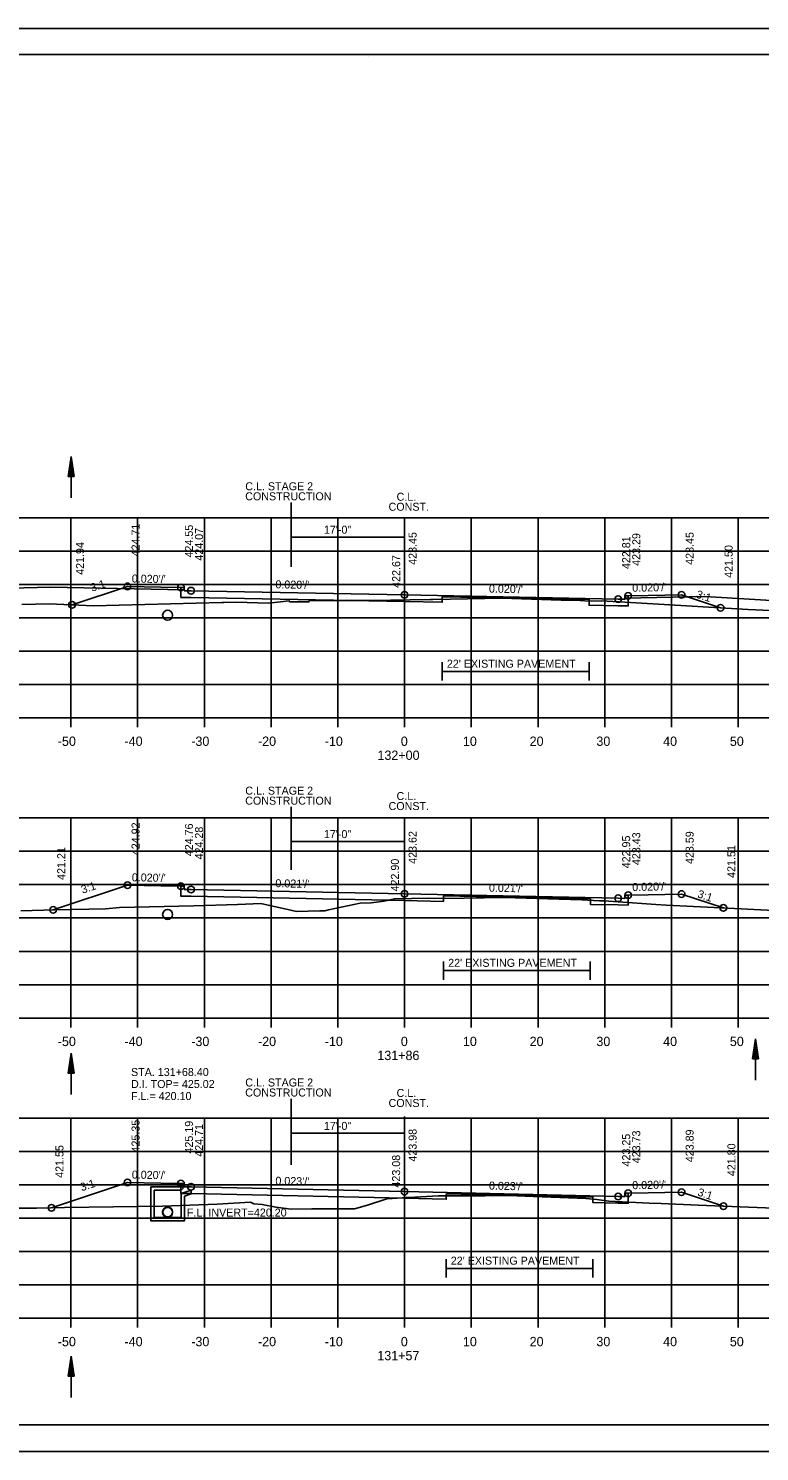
# Model space of a CAD drawing. Extents: x 1538688 to 1540766, y 656250 to 671912.
# Drawn here: x 1538801.8 to 1538911.4, y 660818 to 661031.3 of the extents above; entities that cross this region are included whole.
import ezdxf

# ---------------------------------------------------------------- set-up
doc = ezdxf.new("R2010")
doc.units = 0
for name, color, linetype in [('15', 7, 'Continuous'), ('16', 7, 'Continuous'), ('18', 7, 'Continuous'), ('20', 7, 'Continuous'), ('22', 7, 'Continuous'), ('26', 7, 'Continuous'), ('39', 7, 'Continuous'), ('40', 7, 'Continuous'), ('41', 7, 'Continuous'), ('42', 7, 'Continuous'), ('7', 7, 'Continuous'), ('Borings', 7, 'Continuous'), ('Default', 7, 'Continuous'), ('Horizontal Alignment', 7, 'Continuous'), ('RipRap', 7, 'Continuous'), ('Wall Heights', 7, 'Continuous')]:
    doc.layers.add(name, color=color, linetype=linetype)

msp = doc.modelspace()

# ---------------------------------------------------------------- linework, layer by layer
at = {"layer": '15'}
for p, q in [((1538807.75, 660964.17), (1538808.2, 660967.17)), ((1538808.65, 660964.17), (1538808.2, 660967.17)), ((1538807.82, 660964.17), (1538808.2, 660966.66)), ((1538807.9, 660964.17), (1538808.2, 660966.15)), ((1538807.97, 660964.17), (1538808.2, 660965.65)), ((1538808.05, 660964.17), (1538808.2, 660965.14)), ((1538808.57, 660964.17), (1538808.2, 660966.66)), ((1538808.5, 660964.17), (1538808.2, 660966.15)), ((1538808.42, 660964.17), (1538808.2, 660965.65)), ((1538808.34, 660964.17), (1538808.2, 660965.14)), ((1538807.75, 660964.17), (1538808.65, 660964.17)), ((1538808.13, 660964.17), (1538808.2, 660964.64)), ((1538808.27, 660964.17), (1538808.2, 660964.64)), ((1538910.31, 660876.85), (1538910.76, 660879.85)), ((1538911.21, 660876.85), (1538910.76, 660879.85)), ((1538807.75, 660874.73), (1538808.2, 660877.73)), ((1538807.82, 660874.73), (1538808.2, 660877.23)), ((1538808.65, 660874.73), (1538808.2, 660877.73)), ((1538808.57, 660874.73), (1538808.2, 660877.23)), ((1538910.38, 660876.85), (1538910.76, 660879.35)), ((1538910.46, 660876.85), (1538910.76, 660878.83)), ((1538910.54, 660876.85), (1538910.76, 660878.33)), ((1538910.61, 660876.85), (1538910.76, 660877.83)), ((1538910.69, 660876.85), (1538910.76, 660877.33)), ((1538911.13, 660876.85), (1538910.76, 660879.35)), ((1538911.06, 660876.85), (1538910.76, 660878.83)), ((1538910.98, 660876.85), (1538910.76, 660878.33)), ((1538910.91, 660876.85), (1538910.76, 660877.83)), ((1538910.83, 660876.85), (1538910.76, 660877.33)), ((1538807.9, 660874.73), (1538808.2, 660876.71)), ((1538807.97, 660874.73), (1538808.2, 660876.21)), ((1538808.05, 660874.73), (1538808.2, 660875.7)), ((1538808.13, 660874.73), (1538808.2, 660875.2)), ((1538808.5, 660874.73), (1538808.2, 660876.71)), ((1538808.42, 660874.73), (1538808.2, 660876.21)), ((1538808.34, 660874.73), (1538808.2, 660875.7)), ((1538808.27, 660874.73), (1538808.2, 660875.2)), ((1538910.31, 660876.85), (1538911.21, 660876.85)), ((1538807.75, 660874.73), (1538808.65, 660874.73)), ((1538807.75, 660829.27), (1538808.2, 660832.27)), ((1538807.82, 660829.27), (1538808.2, 660831.77)), ((1538807.9, 660829.27), (1538808.2, 660831.26)), ((1538807.97, 660829.27), (1538808.2, 660830.76)), ((1538808.65, 660829.27), (1538808.2, 660832.27)), ((1538808.57, 660829.27), (1538808.2, 660831.77)), ((1538808.5, 660829.27), (1538808.2, 660831.26)), ((1538808.42, 660829.27), (1538808.2, 660830.76)), ((1538807.75, 660829.27), (1538808.65, 660829.27)), ((1538808.05, 660829.27), (1538808.2, 660830.25)), ((1538808.13, 660829.27), (1538808.2, 660829.75)), ((1538808.34, 660829.27), (1538808.2, 660830.25)), ((1538808.27, 660829.27), (1538808.2, 660829.75))]:
    msp.add_line(p, q, dxfattribs=at)
at = {"layer": '16'}
for p, q in [((1538795.18, 660947.34), (1538805.18, 660947.6)), ((1538805.18, 660947.6), (1538825.18, 660947.2)), ((1538891.18, 660945.94), (1538903.17, 660946.18)), ((1538913.16, 660945.58), (1538903.17, 660946.18))]:
    msp.add_line(p, q, dxfattribs=at)
at = {"layer": '18'}
for points in [[(1538800.84, 660945), (1538804.93, 660945.06), (1538811.57, 660944.79), (1538830.81, 660945.29), (1538831.07, 660945.3), (1538831.07, 660945.3), (1538831.07, 660945.3), (1538831.09, 660945.3), (1538832.94, 660945.31), (1538837.86, 660945.2), (1538840.91, 660945.55), (1538840.95, 660945.4), (1538843.85, 660945.37), (1538843.9, 660945.56), (1538849.74, 660945.57), (1538853.09, 660945.57), (1538862.02, 660945.71), (1538862.39, 660945.71), (1538865.04, 660945.77), (1538872.76, 660945.92), (1538881.65, 660945.64), (1538884.5, 660945.56), (1538885.86, 660945.49), (1538887.61, 660945.52), (1538891.17, 660945.31), (1538909.66, 660944.24), (1538915.16, 660943.98)], [(1538800.67, 660899.05), (1538805.78, 660899.2), (1538813.43, 660899.37), (1538815.44, 660899.53), (1538826.62, 660899.81), (1538833.13, 660899.99), (1538833.17, 660900), (1538833.2, 660900), (1538836.65, 660900.15), (1538841.33, 660899.09), (1538842, 660898.96), (1538845.5, 660899.03), (1538846.24, 660899.04), (1538846.77, 660899.18), (1538851.53, 660900.19), (1538853.19, 660900.27), (1538855.11, 660900.48), (1538856.67, 660900.86), (1538861.78, 660900.94), (1538862.63, 660900.9), (1538867.11, 660900.95), (1538873.08, 660901.07), (1538879.66, 660900.86), (1538884.74, 660900.69), (1538887.4, 660900.55), (1538888.09, 660900.55), (1538895.81, 660900), (1538897.39, 660899.91), (1538906.61, 660899.45), (1538916.48, 660898.97)], [(1538798.64, 660854.47), (1538803.03, 660854.5), (1538807.22, 660854.56), (1538821.93, 660854.79), (1538830.11, 660855.1), (1538835.08, 660855.38), (1538835.6, 660855.15), (1538836.82, 660855.03), (1538838.88, 660854.65), (1538841.19, 660854.35), (1538844.28, 660854.37), (1538850.69, 660854.4), (1538852.6, 660854.92), (1538855.5, 660855.9), (1538857.89, 660856.04), (1538858.37, 660856.07), (1538858.88, 660856.1), (1538863.2, 660856.32), (1538870.27, 660856.33), (1538873.75, 660856.36), (1538877.51, 660856.23), (1538885.34, 660855.95), (1538886.98, 660855.79), (1538888.79, 660855.51), (1538894.81, 660855.23), (1538896.62, 660855.16), (1538902.17, 660854.94), (1538913.52, 660854.47)]]:
    msp.add_lwpolyline(points, dxfattribs=at)
at = {"layer": '20'}
for points in [[(1538808.35, 660944.92), (1538816.67, 660947.69), (1538821.67, 660947.59), (1538824.67, 660947.53), (1538825.17, 660947.53), (1538825.18, 660947.03), (1538826.18, 660947.05), (1538858.18, 660946.43), (1538890.18, 660945.79), (1538891.18, 660945.77), (1538891.19, 660946.27), (1538891.69, 660946.27), (1538894.69, 660946.33), (1538899.69, 660946.43), (1538905.53, 660944.48)], [(1538805.53, 660899.19), (1538816.67, 660902.9), (1538821.67, 660902.8), (1538824.67, 660902.74), (1538825.17, 660902.74), (1538825.18, 660902.24), (1538826.18, 660902.26), (1538858.18, 660901.6), (1538890.18, 660900.93), (1538891.18, 660900.91), (1538891.19, 660901.41), (1538891.69, 660901.41), (1538894.69, 660901.47), (1538899.69, 660901.57), (1538905.94, 660899.49)], [(1538805.27, 660854.53), (1538816.67, 660858.33), (1538821.67, 660858.23), (1538824.67, 660858.17), (1538825.17, 660858.17), (1538825.18, 660857.67), (1538826.18, 660857.69), (1538858.18, 660856.96), (1538890.18, 660856.23), (1538891.18, 660856.21), (1538891.19, 660856.71), (1538891.69, 660856.71), (1538894.69, 660856.77), (1538899.69, 660856.87), (1538905.95, 660854.78)]]:
    msp.add_lwpolyline(points, dxfattribs=at)
at = {"layer": '22'}
for p, q in [((1538718.18, 660957.98), (1538998.18, 660957.98)), ((1538808.18, 660927.98), (1538808.18, 660957.98)), ((1538818.18, 660927.98), (1538818.18, 660957.98)), ((1538828.18, 660927.98), (1538828.18, 660957.98)), ((1538838.18, 660927.98), (1538838.18, 660957.98)), ((1538848.18, 660927.98), (1538848.18, 660957.98)), ((1538858.18, 660927.98), (1538858.18, 660957.98)), ((1538868.18, 660927.98), (1538868.18, 660957.98)), ((1538878.18, 660927.98), (1538878.18, 660957.98)), ((1538888.18, 660927.98), (1538888.18, 660957.98)), ((1538898.18, 660927.98), (1538898.18, 660957.98)), ((1538908.18, 660927.98), (1538908.18, 660957.98)), ((1538718.18, 660952.98), (1538998.18, 660952.98)), ((1538718.18, 660947.98), (1538998.18, 660947.98)), ((1538718.18, 660942.98), (1538998.18, 660942.98)), ((1538718.18, 660937.98), (1538998.18, 660937.98)), ((1538718.18, 660932.98), (1538998.18, 660932.98)), ((1538718.18, 660927.98), (1538998.18, 660927.98)), ((1538718.18, 660912.98), (1538998.18, 660912.98)), ((1538808.18, 660882.98), (1538808.18, 660912.98)), ((1538818.18, 660882.98), (1538818.18, 660912.98)), ((1538828.18, 660882.98), (1538828.18, 660912.98)), ((1538838.18, 660882.98), (1538838.18, 660912.98)), ((1538848.18, 660882.98), (1538848.18, 660912.98)), ((1538858.18, 660882.98), (1538858.18, 660912.98)), ((1538868.18, 660882.98), (1538868.18, 660912.98)), ((1538878.18, 660882.98), (1538878.18, 660912.98)), ((1538888.18, 660882.98), (1538888.18, 660912.98)), ((1538898.18, 660882.98), (1538898.18, 660912.98)), ((1538908.18, 660882.98), (1538908.18, 660912.98)), ((1538718.18, 660907.98), (1538998.18, 660907.98)), ((1538718.18, 660902.98), (1538998.18, 660902.98)), ((1538718.18, 660897.98), (1538998.18, 660897.98)), ((1538718.18, 660892.98), (1538998.18, 660892.98)), ((1538718.18, 660887.98), (1538998.18, 660887.98)), ((1538718.18, 660882.98), (1538998.18, 660882.98)), ((1538718.18, 660867.98), (1538998.18, 660867.98)), ((1538808.18, 660837.98), (1538808.18, 660867.98)), ((1538818.18, 660837.98), (1538818.18, 660867.98)), ((1538828.18, 660837.98), (1538828.18, 660867.98)), ((1538838.18, 660837.98), (1538838.18, 660867.98)), ((1538848.18, 660837.98), (1538848.18, 660867.98)), ((1538858.18, 660837.98), (1538858.18, 660867.98)), ((1538868.18, 660837.98), (1538868.18, 660867.98)), ((1538878.18, 660837.98), (1538878.18, 660867.98)), ((1538888.18, 660837.98), (1538888.18, 660867.98)), ((1538898.18, 660837.98), (1538898.18, 660867.98)), ((1538908.18, 660837.98), (1538908.18, 660867.98)), ((1538718.18, 660862.98), (1538998.18, 660862.98)), ((1538718.18, 660857.98), (1538998.18, 660857.98)), ((1538718.18, 660852.98), (1538998.18, 660852.98)), ((1538718.18, 660847.98), (1538998.18, 660847.98)), ((1538718.18, 660842.98), (1538998.18, 660842.98)), ((1538718.18, 660837.98), (1538998.18, 660837.98))]:
    msp.add_line(p, q, dxfattribs=at)
at = {"layer": '26'}
for p, q in [((1538687.78, 661031.33), (1539021.11, 661031.33)), ((1538687.78, 660818), (1539021.11, 660818))]:
    msp.add_line(p, q, dxfattribs=at)
msp.add_lwpolyline([(1538687.77, 661031.33), (1539021.11, 661031.33), (1539021.11, 660818), (1538687.77, 660818)], close=True, dxfattribs=at)
for centre in [(1538816.67, 660947.69), (1538824.67, 660947.53), (1538826.18, 660947.05), (1538858.18, 660946.43), (1538890.18, 660945.79), (1538891.69, 660946.27), (1538899.69, 660946.43), (1538808.35, 660944.92), (1538905.53, 660944.48), (1538816.67, 660902.9), (1538824.67, 660902.74), (1538826.18, 660902.26), (1538858.18, 660901.6), (1538890.18, 660900.93), (1538891.69, 660901.41), (1538899.69, 660901.57), (1538805.53, 660899.19), (1538905.94, 660899.49), (1538816.67, 660858.33), (1538824.67, 660858.17), (1538826.18, 660857.69), (1538858.18, 660856.96), (1538890.18, 660856.23), (1538891.69, 660856.71), (1538899.69, 660856.87), (1538805.27, 660854.53), (1538905.95, 660854.78)]:
    msp.add_circle(centre, 0.5, dxfattribs=at)
at = {"layer": '39'}
for p, q in [((1538808.2, 660960.98), (1538808.2, 660967.17)), ((1538910.76, 660873.66), (1538910.76, 660879.85)), ((1538808.2, 660871.54), (1538808.2, 660877.73)), ((1538820.18, 660857.66), (1538824.93, 660857.66)), ((1538820.18, 660856.16), (1538820.18, 660857.66)), ((1538820.68, 660856.16), (1538820.68, 660857.16)), ((1538820.68, 660857.16), (1538824.68, 660857.16)), ((1538825.01, 660857.49), (1538824.68, 660857.16)), ((1538826.18, 660857.18), (1538824.68, 660856.66)), ((1538824.68, 660856.16), (1538824.68, 660856.66)), ((1538825.01, 660857.49), (1538824.93, 660857.66)), ((1538826.18, 660856.65), (1538825.18, 660856.3)), ((1538825.18, 660856.16), (1538825.18, 660856.3)), ((1538808.2, 660826.08), (1538808.2, 660832.27))]:
    msp.add_line(p, q, dxfattribs=at)
for points in [[(1538825.18, 660856.16), (1538825.18, 660852.58), (1538822.68, 660852.58), (1538820.18, 660852.58), (1538820.18, 660856.16)], [(1538824.68, 660856.16), (1538824.68, 660853.08), (1538822.68, 660853.08), (1538820.68, 660853.08), (1538820.68, 660856.16)], [(1538826.18, 660856.65), (1538826.18, 660857.18)]]:
    msp.add_lwpolyline(points, dxfattribs=at)
for centre in [(1538822.68, 660943.37), (1538822.68, 660898.52), (1538822.68, 660853.92), (1538822.68, 660853.83)]:
    msp.add_circle(centre, 0.75, dxfattribs=at)
at = {"layer": '7'}
for p, q in [((1538863.82, 660936.31), (1538863.82, 660933.57)), ((1538885.82, 660934.94), (1538863.82, 660934.94)), ((1538885.82, 660936.31), (1538885.82, 660933.57)), ((1538864.01, 660891.48), (1538864.01, 660888.73)), ((1538886.01, 660890.1), (1538864.01, 660890.1)), ((1538886.01, 660891.48), (1538886.01, 660888.73)), ((1538864.4, 660846.82), (1538864.4, 660844.07)), ((1538886.4, 660845.44), (1538864.4, 660845.44)), ((1538886.4, 660846.82), (1538886.4, 660844.07))]:
    msp.add_line(p, q, dxfattribs=at)
at = {"layer": 'Borings'}
for p, q in [((1538718.18, 660927.98), (1538998.18, 660927.98)), ((1538808.18, 660926.58), (1538808.18, 660927.98)), ((1538818.18, 660926.58), (1538818.18, 660927.98)), ((1538828.18, 660926.58), (1538828.18, 660927.98)), ((1538838.18, 660926.58), (1538838.18, 660927.98)), ((1538848.18, 660926.58), (1538848.18, 660927.98)), ((1538858.18, 660926.58), (1538858.18, 660927.98)), ((1538868.18, 660926.58), (1538868.18, 660927.98)), ((1538878.18, 660926.58), (1538878.18, 660927.98)), ((1538888.18, 660926.58), (1538888.18, 660927.98)), ((1538898.18, 660926.58), (1538898.18, 660927.98)), ((1538908.18, 660926.58), (1538908.18, 660927.98)), ((1538718.18, 660882.98), (1538998.18, 660882.98)), ((1538808.18, 660881.58), (1538808.18, 660882.98)), ((1538818.18, 660881.58), (1538818.18, 660882.98)), ((1538828.18, 660881.58), (1538828.18, 660882.98)), ((1538838.18, 660881.58), (1538838.18, 660882.98)), ((1538848.18, 660881.58), (1538848.18, 660882.98)), ((1538858.18, 660881.58), (1538858.18, 660882.98)), ((1538868.18, 660881.58), (1538868.18, 660882.98)), ((1538878.18, 660881.58), (1538878.18, 660882.98)), ((1538888.18, 660881.58), (1538888.18, 660882.98)), ((1538898.18, 660881.58), (1538898.18, 660882.98)), ((1538908.18, 660881.58), (1538908.18, 660882.98)), ((1538718.18, 660837.98), (1538998.18, 660837.98)), ((1538808.18, 660836.58), (1538808.18, 660837.98)), ((1538818.18, 660836.58), (1538818.18, 660837.98)), ((1538828.18, 660836.58), (1538828.18, 660837.98)), ((1538838.18, 660836.58), (1538838.18, 660837.98)), ((1538848.18, 660836.58), (1538848.18, 660837.98)), ((1538858.18, 660836.58), (1538858.18, 660837.98)), ((1538868.18, 660836.58), (1538868.18, 660837.98)), ((1538878.18, 660836.58), (1538878.18, 660837.98)), ((1538888.18, 660836.58), (1538888.18, 660837.98)), ((1538898.18, 660836.58), (1538898.18, 660837.98)), ((1538908.18, 660836.58), (1538908.18, 660837.98))]:
    msp.add_line(p, q, dxfattribs=at)
at = {"layer": 'Default'}
for p, q in [((1538841.17, 660960.26), (1538841.17, 660950.62)), ((1538858.18, 660957.59), (1538858.18, 660952.59)), ((1538858.18, 660955.09), (1538841.17, 660955.09)), ((1538841.17, 660914.63), (1538841.17, 660905.22)), ((1538858.18, 660911.95), (1538858.18, 660906.95)), ((1538858.18, 660909.45), (1538841.17, 660909.45)), ((1538841.17, 660870.88), (1538841.17, 660861)), ((1538858.18, 660868.2), (1538858.18, 660863.2)), ((1538858.18, 660865.7), (1538841.17, 660865.7))]:
    msp.add_line(p, q, dxfattribs=at)
at = {"layer": 'RipRap'}
for p, q in [((1538700.18, 661027.44), (1539016.36, 661027.44)), ((1538852.7, 661027.18), (1538852.7, 661027.18)), ((1538852.7, 661027.18), (1538852.7, 661027.18)), ((1539016.36, 660821.98), (1538700.18, 660821.98))]:
    msp.add_line(p, q, dxfattribs=at)
at = {"layer": 'Wall Heights'}
for points in [[(1538891.69, 660946.27), (1538891.69, 660944.77), (1538890.18, 660944.79), (1538885.83, 660944.87), (1538885.83, 660945.71), (1538863.83, 660946.15), (1538863.83, 660945.31), (1538858.18, 660945.43), (1538826.18, 660946.05), (1538824.67, 660946.03), (1538824.67, 660947.53)], [(1538891.69, 660901.41), (1538891.69, 660899.91), (1538890.18, 660899.93), (1538886.02, 660900.02), (1538886.02, 660900.85), (1538864.02, 660901.31), (1538864.02, 660900.47), (1538858.18, 660900.6), (1538826.18, 660901.26), (1538824.67, 660901.24), (1538824.67, 660902.74)], [(1538891.69, 660856.71), (1538891.69, 660855.21), (1538890.18, 660855.23), (1538886.41, 660855.32), (1538886.41, 660856.15), (1538864.41, 660856.65), (1538864.41, 660855.82), (1538858.18, 660855.96), (1538826.18, 660856.69), (1538824.67, 660856.67), (1538824.67, 660858.17)]]:
    msp.add_lwpolyline(points, dxfattribs=at)

# ---------------------------------------------------------------- texts
at = {"layer": '40'}
for s, p in [('STA. 131+68.40', (1538817.19, 660874.29)), ('D.I. TOP= 425.02', (1538817.19, 660872.49)), ('F.L.= 420.10', (1538817.19, 660870.69)), ('F.L. INVERT=420.20', (1538825.57, 660853.22))]:
    msp.add_text(s, height=1.2, dxfattribs=at).set_placement(p)
at = {"layer": '41'}
for s, p in [('424.71', (1538818.47, 660952.19)), ('424.55', (1538826.47, 660952.03)), ('424.07', (1538827.98, 660951.55)), ('421.94', (1538810.15, 660949.42)), ('423.45', (1538859.98, 660950.93)), ('422.81', (1538891.98, 660950.29)), ('423.29', (1538893.49, 660950.77)), ('423.45', (1538901.49, 660950.93)), ('422.67', (1538857.52, 660947.47)), ('421.50', (1538907.33, 660948.98)), ('424.92', (1538818.47, 660907.4)), ('424.76', (1538826.47, 660907.24)), ('424.28', (1538827.98, 660906.76)), ('423.62', (1538859.98, 660906.1)), ('422.95', (1538891.98, 660905.43)), ('423.43', (1538893.49, 660905.91)), ('423.59', (1538901.49, 660906.07)), ('421.21', (1538807.33, 660903.69)), ('421.51', (1538907.74, 660903.99)), ('422.90', (1538857.33, 660901.96)), ('425.35', (1538818.47, 660862.83)), ('425.19', (1538826.47, 660862.67)), ('424.71', (1538827.98, 660862.19)), ('423.98', (1538859.98, 660861.46)), ('423.25', (1538891.98, 660860.73)), ('423.73', (1538893.49, 660861.21)), ('423.89', (1538901.49, 660861.37)), ('421.55', (1538807.07, 660859.03)), ('423.08', (1538857.51, 660857.57)), ('421.80', (1538907.75, 660859.28))]:
    msp.add_text(s, height=1.2, rotation=90, dxfattribs=at).set_placement(p)
at = {"layer": '42'}
for s, rotation, p in [('3:1', 18.4349, (1538811.35, 660946.88)), ("0.020'/'", 358.8542, (1538817.3, 660948.28)), ("0.020'/'", 358.8806, (1538838.81, 660947.41)), ("0.020'/'", 358.8542, (1538870.81, 660946.77)), ("0.020'/'", 1.1458, (1538892.3, 660946.88)), ('3:1', 341.5651, (1538901.77, 660946.03)), ('3:1', 18.4349, (1538809.94, 660901.62)), ("0.020'/'", 358.8542, (1538817.3, 660903.49)), ("0.021'/'", 358.811, (1538838.81, 660902.6)), ("0.021'/'", 358.811, (1538870.81, 660901.93)), ("0.020'/'", 1.1458, (1538892.3, 660902.02)), ('3:1', 341.5651, (1538901.97, 660901.1)), ('3:1', 18.4349, (1538809.81, 660857)), ("0.020'/'", 358.8542, (1538817.3, 660858.92)), ("0.023'/'", 358.6941, (1538838.81, 660858)), ("0.023'/'", 358.6941, (1538870.81, 660857.27)), ("0.020'/'", 1.1458, (1538892.3, 660857.32)), ('3:1', 341.5651, (1538901.98, 660856.4))]:
    msp.add_text(s, height=1.2, rotation=rotation, dxfattribs=at).set_placement(p)
at = {"layer": '7'}
for p in [(1538864.52, 660935.5), (1538864.71, 660890.66), (1538865.1, 660846.01)]:
    msp.add_text("22' EXISTING PAVEMENT", height=1.2, dxfattribs=at).set_placement(p)
at = {"layer": 'Default'}
for s, p in [('C.L. STAGE 2', (1538834.31, 660962.1)), ('CONSTRUCTION', (1538834.3, 660960.6)), ('C.L.', (1538856.98, 660960.53)), ('CONST.', (1538855.78, 660959.03)), ('17\'-0"', (1538846.09, 660955.59)), ('CONSTRUCTION', (1538834.3, 660914.97)), ('C.L. STAGE 2', (1538834.31, 660916.47)), ('C.L.', (1538856.98, 660915.66)), ('CONST.', (1538855.78, 660914.16)), ('17\'-0"', (1538846.09, 660909.96)), ('C.L. STAGE 2', (1538834.31, 660872.72)), ('CONSTRUCTION', (1538834.3, 660871.22)), ('CONST.', (1538855.78, 660869.65)), ('C.L.', (1538856.98, 660871.15)), ('17\'-0"', (1538846.09, 660866.21))]:
    msp.add_text(s, height=1.2, dxfattribs=at).set_placement(p)
at = {"layer": 'Horizontal Alignment'}
for s, p in [('-50', (1538806.22, 660923.78)), ('-40', (1538816.22, 660923.78)), ('-30', (1538826.22, 660923.78)), ('-20', (1538836.22, 660923.78)), ('-10', (1538846.22, 660923.78)), ('0', (1538857.62, 660923.78)), ('10', (1538866.92, 660923.78)), ('20', (1538876.92, 660923.78)), ('30', (1538886.92, 660923.78)), ('40', (1538896.92, 660923.78)), ('50', (1538906.92, 660923.78)), ('132+00', (1538854.12, 660921.68)), ('-50', (1538806.22, 660878.78)), ('-40', (1538816.22, 660878.78)), ('-30', (1538826.22, 660878.78)), ('-20', (1538836.22, 660878.78)), ('-10', (1538846.22, 660878.78)), ('0', (1538857.62, 660878.78)), ('10', (1538866.92, 660878.78)), ('20', (1538876.92, 660878.78)), ('30', (1538886.92, 660878.78)), ('40', (1538896.92, 660878.78)), ('50', (1538906.92, 660878.78)), ('131+86', (1538854.1, 660876.68)), ('-50', (1538806.22, 660833.78)), ('-40', (1538816.22, 660833.78)), ('-30', (1538826.22, 660833.78)), ('-20', (1538836.22, 660833.78)), ('-10', (1538846.22, 660833.78)), ('0', (1538857.62, 660833.78)), ('10', (1538866.92, 660833.78)), ('20', (1538876.92, 660833.78)), ('30', (1538886.92, 660833.78)), ('40', (1538896.92, 660833.78)), ('50', (1538906.92, 660833.78)), ('131+57', (1538854.1, 660831.68))]:
    msp.add_text(s, height=1.4, dxfattribs=at).set_placement(p)

doc.saveas('drawing.dxf')
